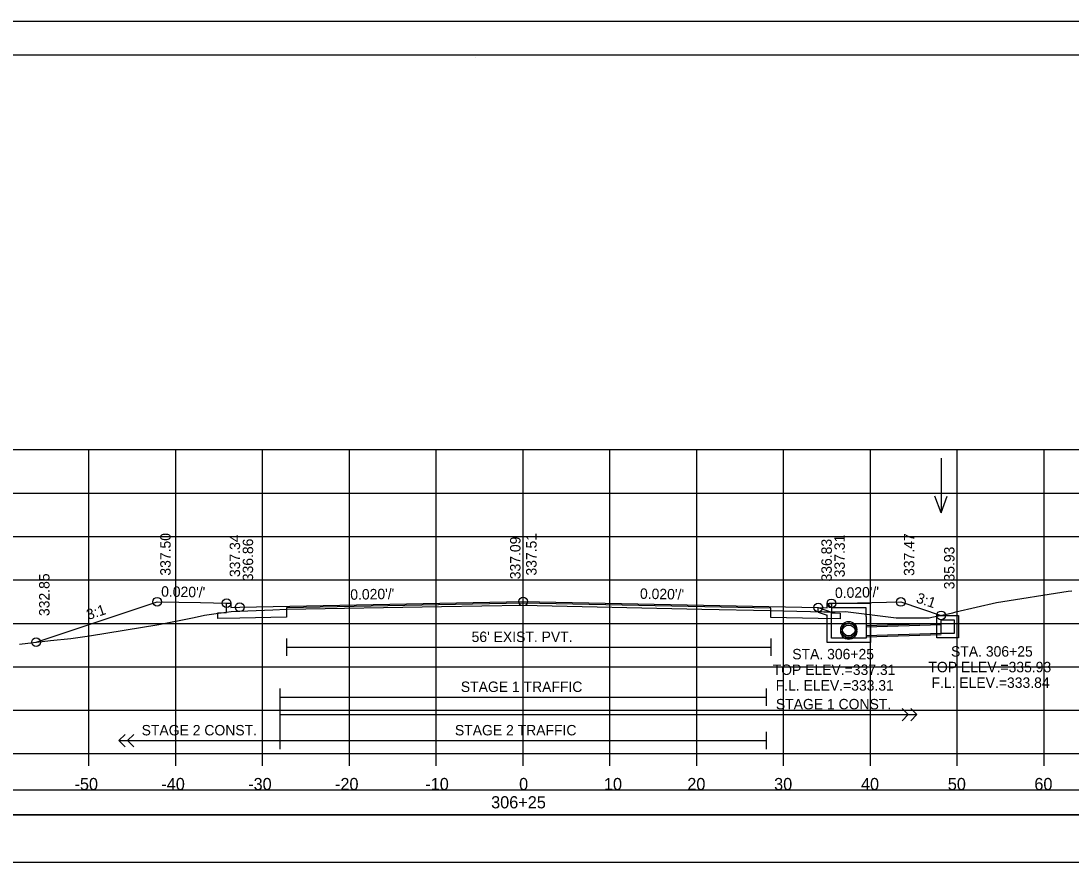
# Model space of a CAD drawing. Extents: x 1368122 to 1710785, y 373130 to 557566.
# Drawn here: x 1369297.7 to 1369418.7, y 373672.2 to 373770.3 of the extents above; entities that cross this region are included whole.
import ezdxf

# ---------------------------------------------------------------- set-up
doc = ezdxf.new("R2010")
doc.units = 0
for name, color, linetype in [('R_Alt Surface', 7, 'Continuous'), ('R_Axis', 7, 'Continuous'), ('R_Axis Annot', 7, 'Continuous'), ('R_Border', 7, 'Continuous'), ('R_Exist Surface', 7, 'Continuous'), ('R_Fin Surface', 7, 'Continuous'), ('R_Grid', 7, 'Continuous'), ('R_No Plot', 7, 'Continuous'), ('R_Striping', 7, 'Continuous'), ('R_Water', 7, 'Continuous'), ('R_Water Annot', 7, 'Continuous'), ('R_Xsect Elev', 7, 'Continuous'), ('R_Xsect Slope', 7, 'Continuous')]:
    doc.layers.add(name, color=color, linetype=linetype)

msp = doc.modelspace()

# ---------------------------------------------------------------- linework, layer by layer
for points in [[(1369206.41, 373678.98), (1369504.71, 373678.98), (1369504.71, 373681.79), (1369206.41, 373681.79)], [(1369206.41, 373673.51), (1369504.71, 373673.51), (1369504.71, 373678.92), (1369206.41, 373678.92)]]:
    msp.add_lwpolyline(points, close=True)
at = {"layer": 'R_Alt Surface'}
for points in [[(1369391.06, 373703.29), (1369391.06, 373702.2), (1369392.06, 373702.18), (1369392.06, 373701.51), (1369389.56, 373701.56), (1369384.1, 373701.67), (1369384.1, 373702.75), (1369355.56, 373703.32), (1369328.3, 373702.78), (1369328.3, 373701.7), (1369322.92, 373701.59), (1369320.42, 373701.54), (1369320.42, 373702.21), (1369321.42, 373702.23), (1369321.42, 373703.32)], [(1369328.3, 373699.24), (1369328.3, 373697.24)], [(1369384.1, 373699.24), (1369384.1, 373697.24)], [(1369328.3, 373698.24), (1369384.1, 373698.24)]]:
    msp.add_lwpolyline(points, dxfattribs=at)
at = {"layer": 'R_Axis'}
for p, q in [((1369205.56, 373685.99), (1369505.56, 373685.99)), ((1369305.56, 373684.59), (1369305.56, 373685.99)), ((1369315.56, 373684.59), (1369315.56, 373685.99)), ((1369325.56, 373684.59), (1369325.56, 373685.99)), ((1369335.56, 373684.59), (1369335.56, 373685.99)), ((1369345.56, 373684.59), (1369345.56, 373685.99)), ((1369355.56, 373684.59), (1369355.56, 373685.99)), ((1369365.56, 373684.59), (1369365.56, 373685.99)), ((1369375.56, 373684.59), (1369375.56, 373685.99)), ((1369385.56, 373684.59), (1369385.56, 373685.99)), ((1369395.56, 373684.59), (1369395.56, 373685.99)), ((1369405.56, 373684.59), (1369405.56, 373685.99)), ((1369415.56, 373684.59), (1369415.56, 373685.99))]:
    msp.add_line(p, q, dxfattribs=at)
at = {"layer": 'R_Border'}
for p, q in [((1369197.56, 373766.45), (1369513.74, 373766.45)), ((1369350.08, 373766.19), (1369350.08, 373766.19)), ((1369350.08, 373766.19), (1369350.08, 373766.19))]:
    msp.add_line(p, q, dxfattribs=at)
at = {"layer": 'R_Exist Surface'}
msp.add_lwpolyline([(1369297.57, 373698.61), (1369301.13, 373699.02), (1369303.48, 373699.25), (1369305.61, 373699.55), (1369313.61, 373700.86), (1369317.67, 373701.66), (1369318.88, 373701.93), (1369320.21, 373702.11), (1369321.94, 373702.34), (1369326.74, 373702.55), (1369328.3, 373702.62), (1369346.15, 373702.93), (1369355.47, 373703.07), (1369376.16, 373702.63), (1369384.1, 373702.46), (1369385.56, 373702.43), (1369390.19, 373702.33), (1369391.5, 373702.3), (1369392.7, 373702.34), (1369398.52, 373701.63), (1369398.76, 373701.64), (1369398.8, 373701.64), (1369399.05, 373701.61), (1369399.21, 373701.61), (1369401.4, 373701.61), (1369402.14, 373701.61), (1369402.31, 373701.61), (1369402.65, 373701.69), (1369403.03, 373701.76), (1369405.05, 373702.22), (1369405.38, 373702.3), (1369410.06, 373703.39), (1369418.33, 373704.68), (1369418.77, 373704.75)], dxfattribs=at)
at = {"layer": 'R_Fin Surface'}
msp.add_lwpolyline([(1369299.47, 373698.83), (1369313.42, 373703.48), (1369318.42, 373703.38), (1369321.42, 373703.32), (1369321.92, 373703.32), (1369321.92, 373702.82), (1369322.92, 373702.84), (1369355.56, 373703.49), (1369389.56, 373702.81), (1369390.56, 373702.79), (1369390.56, 373703.29), (1369391.06, 373703.29), (1369394.06, 373703.35), (1369399.06, 373703.45), (1369403.69, 373701.91)], dxfattribs=at)
at = {"layer": 'R_Grid'}
for p, q in [((1369205.56, 373720.99), (1369505.56, 373720.99)), ((1369305.56, 373685.99), (1369305.56, 373720.99)), ((1369315.56, 373685.99), (1369315.56, 373720.99)), ((1369325.56, 373685.99), (1369325.56, 373720.99)), ((1369335.56, 373685.99), (1369335.56, 373720.99)), ((1369345.56, 373685.99), (1369345.56, 373720.99)), ((1369355.56, 373685.99), (1369355.56, 373720.99)), ((1369365.56, 373685.99), (1369365.56, 373720.99)), ((1369375.56, 373685.99), (1369375.56, 373720.99)), ((1369385.56, 373685.99), (1369385.56, 373720.99)), ((1369395.56, 373685.99), (1369395.56, 373720.99)), ((1369405.56, 373685.99), (1369405.56, 373720.99)), ((1369415.56, 373685.99), (1369415.56, 373720.99)), ((1369205.56, 373715.99), (1369505.56, 373715.99)), ((1369205.56, 373710.99), (1369505.56, 373710.99)), ((1369205.56, 373705.99), (1369505.56, 373705.99)), ((1369205.56, 373700.99), (1369505.56, 373700.99)), ((1369205.56, 373695.99), (1369505.56, 373695.99)), ((1369205.56, 373690.99), (1369505.56, 373690.99)), ((1369205.56, 373685.99), (1369505.56, 373685.99))]:
    msp.add_line(p, q, dxfattribs=at)
at = {"layer": 'R_No Plot'}
for p, q in [((1369185.16, 373770.34), (1369518.49, 373770.34)), ((1369403.69, 373700.97), (1369395.06, 373700.69)), ((1369403.69, 373699.68), (1369395.06, 373699.4))]:
    msp.add_line(p, q, dxfattribs=at)
for points in [[(1369185.15, 373770.34), (1369518.49, 373770.34), (1369518.49, 373557), (1369185.15, 373557)], [(1369431.48, 373766.45), (1369451.1, 373766.45), (1369451.1, 373756.57), (1369467.21, 373756.57), (1369490.41, 373756.57), (1369490.53, 373728.41), (1369513.74, 373728.41), (1369513.74, 373560.99), (1369197.56, 373560.99), (1369197.56, 373766.45)]]:
    msp.add_lwpolyline(points, close=True, dxfattribs=at)
for centre, radius in [((1369313.42, 373703.48), 0.5), ((1369355.56, 373703.49), 0.5), ((1369399.06, 373703.45), 0.5), ((1369321.42, 373703.32), 0.5), ((1369322.92, 373702.84), 0.5), ((1369389.56, 373702.81), 0.5), ((1369391.06, 373703.29), 0.5), ((1369403.69, 373701.91), 0.5), ((1369393.06, 373700.3), 0.917), ((1369393.06, 373700.05), 0.917), ((1369299.47, 373698.83), 0.5)]:
    msp.add_circle(centre, radius, dxfattribs=at)
at = {"layer": 'R_Striping'}
for p, q in [((1369399.92, 373690.49), (1369399.21, 373691.19)), ((1369400.92, 373690.49), (1369400.21, 373691.19)), ((1369399.21, 373689.78), (1369399.92, 373690.49)), ((1369400.21, 373689.78), (1369400.92, 373690.49)), ((1369309.01, 373687.49), (1369309.72, 373688.19)), ((1369310.01, 373687.49), (1369310.72, 373688.19)), ((1369309.01, 373687.49), (1369327.56, 373687.49)), ((1369309.72, 373686.78), (1369309.01, 373687.49)), ((1369310.72, 373686.78), (1369310.01, 373687.49))]:
    msp.add_line(p, q, dxfattribs=at)
for points in [[(1369327.56, 373693.49), (1369327.56, 373686.49)], [(1369383.56, 373693.49), (1369383.56, 373691.49)], [(1369327.56, 373692.49), (1369383.56, 373692.49)], [(1369327.56, 373690.49), (1369400.92, 373690.49)], [(1369383.56, 373688.49), (1369383.56, 373686.49)], [(1369327.56, 373687.49), (1369383.56, 373687.49)]]:
    msp.add_lwpolyline(points, dxfattribs=at)
at = {"layer": 'R_Water'}
for p, q in [((1369389.56, 373702.81), (1369391.06, 373702.29)), ((1369390.73, 373703.13), (1369390.81, 373703.29)), ((1369390.73, 373703.13), (1369391.06, 373702.79)), ((1369395.56, 373703.29), (1369390.81, 373703.29)), ((1369395.06, 373702.79), (1369391.06, 373702.79)), ((1369395.06, 373701.79), (1369395.06, 373702.79)), ((1369395.56, 373701.79), (1369395.56, 373703.29)), ((1369389.56, 373702.28), (1369390.56, 373701.94)), ((1369390.56, 373701.79), (1369390.56, 373701.94)), ((1369391.06, 373701.79), (1369391.06, 373702.29)), ((1369403.69, 373700.83), (1369395.06, 373700.55)), ((1369403.69, 373699.83), (1369395.06, 373699.55))]:
    msp.add_line(p, q, dxfattribs=at)
for points in [[(1369389.56, 373702.28), (1369389.56, 373702.81)], [(1369395.56, 373701.79), (1369395.56, 373698.8), (1369393.06, 373698.8), (1369390.56, 373698.8), (1369390.56, 373701.79)], [(1369395.06, 373701.79), (1369395.06, 373699.3), (1369393.06, 373699.3), (1369391.06, 373699.3), (1369391.06, 373701.79)]]:
    msp.add_lwpolyline(points, dxfattribs=at)
for points in [[(1369404.44, 373701.91), (1369405.69, 373701.91), (1369405.69, 373699.33), (1369404.44, 373699.33), (1369403.19, 373699.33), (1369403.19, 373701.91)], [(1369404.44, 373701.41), (1369405.19, 373701.41), (1369405.19, 373699.83), (1369404.44, 373699.83), (1369403.69, 373699.83), (1369403.69, 373701.41)]]:
    msp.add_lwpolyline(points, close=True, dxfattribs=at)
for centre in [(1369393.06, 373700.3), (1369393.06, 373700.05)]:
    msp.add_circle(centre, 0.75, dxfattribs=at)
at = {"layer": 'R_Water Annot'}
for p, q in [((1369403.69, 373719.99), (1369403.69, 373713.7)), ((1369403.69, 373713.7), (1369402.99, 373715.62)), ((1369403.69, 373713.7), (1369404.39, 373715.62))]:
    msp.add_line(p, q, dxfattribs=at)
at = {"layer": 'R_Xsect Elev'}
msp.add_line((1369355.56, 373703.07), (1369355.56, 373713.07), dxfattribs=at)

# ---------------------------------------------------------------- texts
at = {"layer": 'R_Axis Annot'}
for s, p in [('-50', (1369303.9, 373681.79)), ('-40', (1369313.9, 373681.79)), ('-30', (1369323.9, 373681.79)), ('-20', (1369333.9, 373681.79)), ('-10', (1369344.3, 373681.79)), ('0', (1369355.1, 373681.79)), ('10', (1369364.87, 373681.79)), ('20', (1369374.47, 373681.79)), ('30', (1369384.47, 373681.79)), ('40', (1369394.47, 373681.79)), ('50', (1369404.47, 373681.79)), ('60', (1369414.44, 373681.79)), ('306+25', (1369351.88, 373679.69))]:
    msp.add_text(s, height=1.4, dxfattribs=at).set_placement(p)
at = {"layer": 'R_Striping'}
for s, p in [('STAGE 1 TRAFFIC', (1369348.39, 373693.09)), ('STAGE 1 CONST.', (1369384.67, 373691.09)), ('STAGE 2 CONST.', (1369311.63, 373688.09)), ('STAGE 2 TRAFFIC', (1369347.71, 373688.09))]:
    msp.add_text(s, height=1.2, dxfattribs=at).set_placement(p)
at = {"layer": 'R_Water'}
msp.add_text("56' EXIST. PVT.", height=1.2, dxfattribs=at).set_placement((1369349.63, 373698.84))
at = {"layer": 'R_Water Annot'}
for s, p in [('STA. 306+25', (1369386.56, 373696.85)), ('STA. 306+25', (1369404.84, 373697.16)), ('TOP ELEV.=337.31', (1369384.3, 373695.05)), ('TOP ELEV.=335.93', (1369402.24, 373695.36)), ('F.L. ELEV.=333.31', (1369384.65, 373693.25)), ('F.L. ELEV.=333.84', (1369402.59, 373693.56))]:
    msp.add_text(s, height=1.2, dxfattribs=at).set_placement(p)
at = {"layer": 'R_Xsect Elev'}
for s, p in [('337.50', (1369314.97, 373706.48)), ('337.34', (1369322.97, 373706.32)), ('337.51', (1369357.11, 373706.49)), ('337.31', (1369392.61, 373706.29)), ('337.47', (1369400.61, 373706.45)), ('336.86', (1369324.47, 373705.84)), ('337.09', (1369355.26, 373706.07)), ('336.83', (1369391.11, 373705.81)), ('335.93', (1369405.24, 373704.91)), ('332.85', (1369301.02, 373701.83))]:
    msp.add_text(s, height=1.2, rotation=90, dxfattribs=at).set_placement(p)
at = {"layer": 'R_Xsect Slope'}
for s, rotation, p in [("0.020'/'", 358.8542, (1369313.87, 373704.07)), ("0.020'/'", 1.1458, (1369391.49, 373703.9)), ("0.020'/'", 1.1458, (1369335.67, 373703.7)), ("0.020'/'", 358.8542, (1369369.01, 373703.82)), ('3:1', 341.5651, (1369400.74, 373703.42)), ('3:1', 18.4349, (1369305.5, 373701.37))]:
    msp.add_text(s, height=1.2, rotation=rotation, dxfattribs=at).set_placement(p)

doc.saveas('drawing.dxf')
